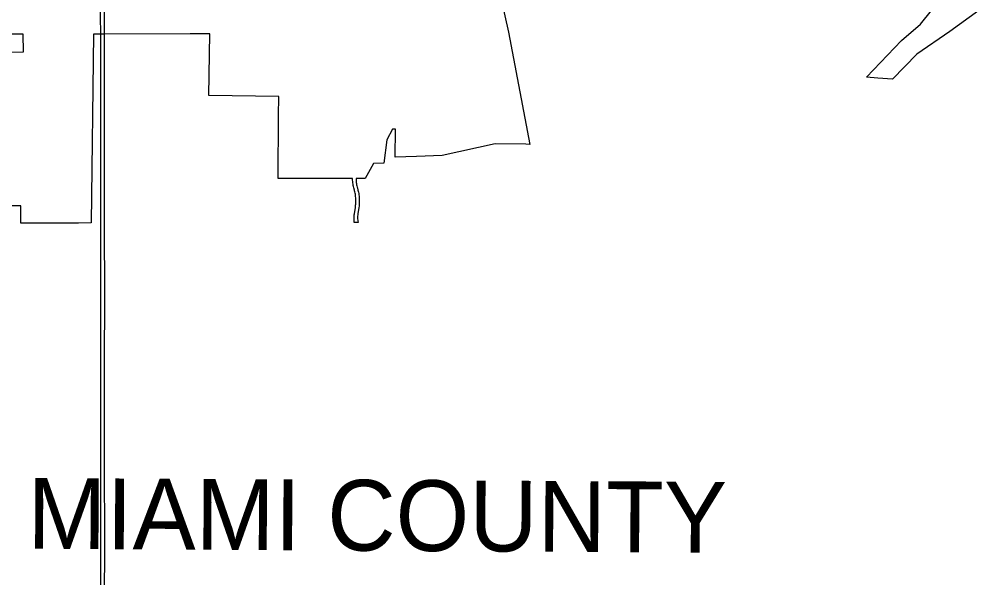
# Model space of a CAD drawing. Extents: x 0 to 34, y 0 to 22.
# Drawn here: x 5.3142 to 5.5343, y 16.1294 to 16.2562 of the extents above; entities that cross this region are included whole.
import ezdxf

# ---------------------------------------------------------------- set-up
doc = ezdxf.new("R2010")
doc.units = 0
for name, color, linetype in [('GM_X_Corporation', 7, 'Continuous'), ('GM_X_County_Text', 7, 'Continuous'), ('GM_X_Interstate_Route', 7, 'Continuous')]:
    doc.layers.add(name, color=color, linetype=linetype)

msp = doc.modelspace()

# ---------------------------------------------------------------- linework, layer by layer
at = {"layer": 'GM_X_Corporation'}
for points in [[(5.420395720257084, 16.274981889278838), (5.425250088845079, 16.25331732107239), (5.430137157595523, 16.227804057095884), (5.4291821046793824, 16.227864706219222), (5.422221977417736, 16.22791111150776), (5.410191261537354, 16.225251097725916), (5.4043549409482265, 16.22506757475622), (5.3995121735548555, 16.22491622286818), (5.399574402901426, 16.23124404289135), (5.398941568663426, 16.231228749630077), (5.397610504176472, 16.228851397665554), (5.396941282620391, 16.223508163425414), (5.3946108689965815, 16.223494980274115), (5.3927440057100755, 16.220039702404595), (5.390654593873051, 16.22003812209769), (5.390654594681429, 16.21996639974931), (5.3906593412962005, 16.219700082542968), (5.39067358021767, 16.21943376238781), (5.390696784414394, 16.219168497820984), (5.390729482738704, 16.21890376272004), (5.390771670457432, 16.218640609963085), (5.390822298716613, 16.21837903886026), (5.390882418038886, 16.21811957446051), (5.390932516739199, 16.217930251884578), (5.3910738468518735, 16.217420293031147), (5.3911286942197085, 16.217211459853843), (5.391195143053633, 16.21692404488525), (5.391251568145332, 16.216635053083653), (5.391297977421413, 16.216344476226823), (5.3913338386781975, 16.216051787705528), (5.391359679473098, 16.215758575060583), (5.391375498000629, 16.215464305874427), (5.39138077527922, 16.215170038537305), (5.391380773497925, 16.21474234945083), (5.391380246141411, 16.21463213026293), (5.391371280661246, 16.21433786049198), (5.3913522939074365, 16.21404411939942), (5.391323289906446, 16.213750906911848), (5.391283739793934, 16.213458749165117), (5.391069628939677, 16.21206282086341), (5.391033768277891, 16.211798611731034), (5.391007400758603, 16.211533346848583), (5.390989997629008, 16.211267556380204), (5.390982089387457, 16.211001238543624), (5.391110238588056, 16.210076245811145), (5.390224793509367, 16.21007624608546), (5.390177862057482, 16.210901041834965), (5.390184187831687, 16.211182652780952), (5.390201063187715, 16.211476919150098), (5.390228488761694, 16.211770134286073), (5.390265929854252, 16.212062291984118), (5.39048003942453, 16.213458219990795), (5.390518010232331, 16.213722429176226), (5.3905464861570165, 16.213987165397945), (5.390565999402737, 16.21425295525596), (5.390576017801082, 16.214519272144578), (5.39057707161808, 16.214741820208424), (5.390577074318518, 16.215169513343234), (5.390576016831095, 16.215435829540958), (5.390565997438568, 16.215702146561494), (5.390545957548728, 16.21596793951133), (5.3905174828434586, 16.21623267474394), (5.390479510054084, 16.216496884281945), (5.390432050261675, 16.21675898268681), (5.390375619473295, 16.21701949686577), (5.390310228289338, 16.217277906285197), (5.39027015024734, 16.217419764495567), (5.390128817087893, 16.217929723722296), (5.390059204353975, 16.218213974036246), (5.389999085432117, 16.21850244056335), (5.389948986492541, 16.21879249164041), (5.3899089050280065, 16.219084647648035), (5.3898793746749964, 16.219377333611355), (5.389860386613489, 16.21967160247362), (5.3898503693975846, 16.219983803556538), (5.389850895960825, 16.22003811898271), (5.372973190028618, 16.22003284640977), (5.373033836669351, 16.234321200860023), (5.373110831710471, 16.238673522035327), (5.357216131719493, 16.23892138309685), (5.357431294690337, 16.252953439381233), (5.3530061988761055, 16.252924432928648), (5.333492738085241, 16.252825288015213), (5.330995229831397, 16.252846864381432), (5.330472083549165, 16.20995703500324), (5.327629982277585, 16.209936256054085), (5.324355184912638, 16.20992332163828), (5.322158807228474, 16.20991962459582), (5.321584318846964, 16.209918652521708), (5.321097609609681, 16.209921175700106), (5.320209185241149, 16.209926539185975), (5.318277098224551, 16.209938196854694), (5.316404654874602, 16.209923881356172), (5.31557139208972, 16.209926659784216), (5.314494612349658, 16.209930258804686), (5.314548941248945, 16.21388492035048), (5.306525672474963, 16.213830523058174)], [(5.534275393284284, 16.259779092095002), (5.52549902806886, 16.253466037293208), (5.517955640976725, 16.24832952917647), (5.512441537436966, 16.242657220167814), (5.509144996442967, 16.242868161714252), (5.506551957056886, 16.243041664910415), (5.514459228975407, 16.251384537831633), (5.518823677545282, 16.25512089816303), (5.5265980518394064, 16.264873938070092)], [(5.296571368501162, 16.24877935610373), (5.315120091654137, 16.248833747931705), (5.315087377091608, 16.25285201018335), (5.305358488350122, 16.25284216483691)]]:
    msp.add_lwpolyline(points, dxfattribs=at)
at = {"layer": 'GM_X_Interstate_Route'}
for points in [[(5.333512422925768, 16.25285954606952), (5.333512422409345, 16.252939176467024), (5.333512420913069, 16.264226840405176), (5.333496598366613, 16.27788552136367), (5.333496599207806, 16.29957487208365), (5.333482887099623, 16.32352661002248), (5.333480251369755, 16.328180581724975), (5.333434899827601, 16.34520119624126), (5.333435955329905, 16.347167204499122), (5.333441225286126, 16.35470584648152), (5.333413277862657, 16.365256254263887), (5.333435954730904, 16.378449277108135), (5.333451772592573, 16.387563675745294)], [(5.332724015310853, 16.124429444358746), (5.332707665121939, 16.125958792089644), (5.332724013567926, 16.153587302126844), (5.332708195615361, 16.16194546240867), (5.332698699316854, 16.16709620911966), (5.332710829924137, 16.17747469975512), (5.332673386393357, 16.190669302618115), (5.332673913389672, 16.209286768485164), (5.33267391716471, 16.209918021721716), (5.33267180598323, 16.226480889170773), (5.33267338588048, 16.24251480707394), (5.332683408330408, 16.252677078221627), (5.332683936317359, 16.252806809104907), (5.332634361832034, 16.256966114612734), (5.33263067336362, 16.261343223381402), (5.332643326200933, 16.271817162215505), (5.33265703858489, 16.282936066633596), (5.332624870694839, 16.3018957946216), (5.332618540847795, 16.314042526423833)], [(5.3335577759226, 16.124419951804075), (5.333574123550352, 16.136617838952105), (5.333558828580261, 16.15613657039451), (5.333545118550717, 16.162096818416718), (5.333512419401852, 16.17684924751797), (5.333565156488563, 16.19445576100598), (5.333558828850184, 16.20846092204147), (5.333553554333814, 16.209921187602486), (5.333512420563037, 16.22197985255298), (5.333512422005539, 16.243839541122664), (5.333512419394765, 16.25277991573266), (5.333512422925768, 16.25285954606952)]]:
    msp.add_lwpolyline(points, dxfattribs=at)

# ---------------------------------------------------------------- texts
at = {"layer": 'GM_X_County_Text'}
msp.add_text('MIAMI COUNTY', height=0.016074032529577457, rotation=359.673513, dxfattribs=at).set_placement((5.315996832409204, 16.135959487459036))

doc.saveas('drawing.dxf')
